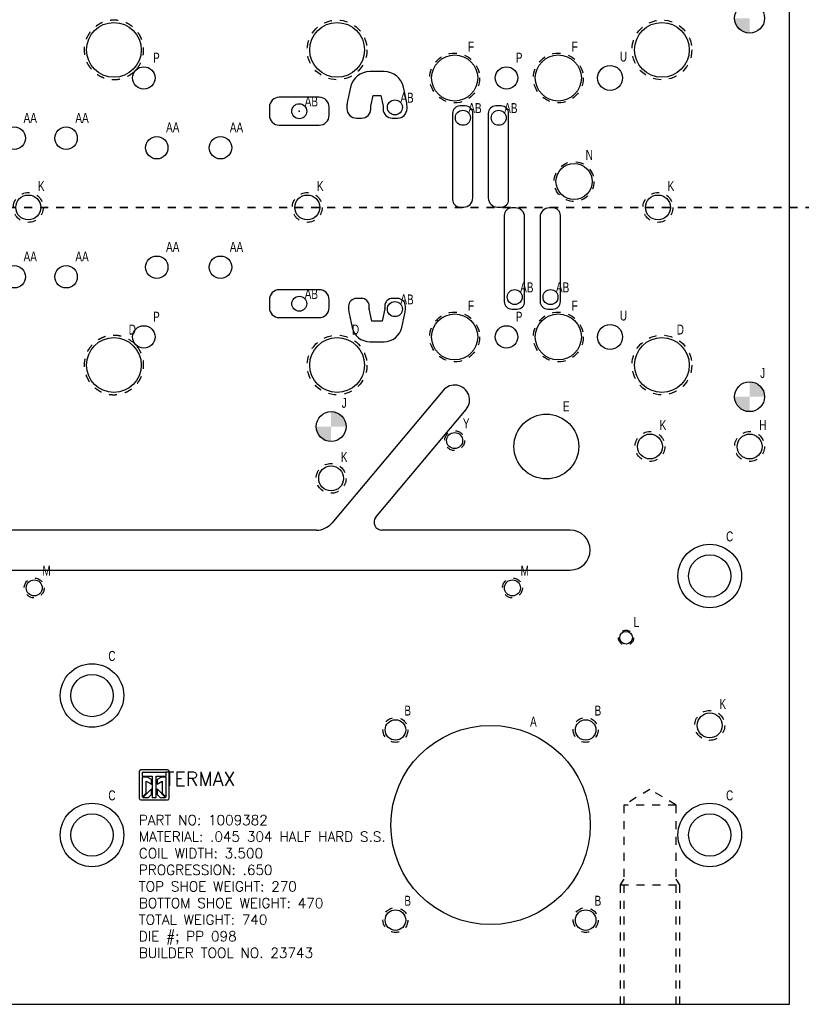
# Model space of a CAD drawing. Header units: inches. Extents: x 1802 to 2468, y -253 to -72.
# Tile 536 of 570: x 2393 to 2403, y -194 to -182. Entities that reach past the tile are written whole.
import ezdxf

# ---------------------------------------------------------------- set-up
doc = ezdxf.new("R2010")
doc.units = ezdxf.units.IN
doc.header["$LTSCALE"] = 0.5
doc.header["$MEASUREMENT"] = 0
doc.linetypes.add('HIDDEN', pattern=[0.225, 0.15, -0.075])
doc.linetypes.add('PHANTOM', pattern=[0.25, 0.125, -0.025, 0.025, -0.025, 0.025, -0.025])
for name, color, linetype in [('SID-M-D', 42, 'Continuous'), ('SID-M-F', 202, 'Continuous'), ('SID-M-H', 4, 'HIDDEN'), ('SID-M-M', 233, 'Continuous'), ('SID-M-S', 105, 'Continuous')]:
    doc.layers.add(name, color=color, linetype=linetype)
doc.styles.add('SLDTEXTSTYLE0', font='TXT', dxfattribs={"width": 0.595745})
doc.styles.add('T', font='romans.shx')

msp = doc.modelspace()

# ---------------------------------------------------------------- hatches: boundary and pattern name
at = {"layer": 'SID-M-F'}
h = msp.add_hatch(color=256, dxfattribs=at)
edge = h.paths.add_edge_path(flags=0)
edge.add_arc((2402.46353, -182.07617), 0.1875, 180, 270)
edge.add_line((2402.46353, -182.26367), (2402.46353, -182.07617))
edge.add_line((2402.46353, -182.07617), (2402.27603, -182.07617))
h = msp.add_hatch(color=256, dxfattribs=at)
edge = h.paths.add_edge_path(flags=0)
edge.add_arc((2402.46353, -186.82617), 0.1875, 0, 90)
edge.add_line((2402.46353, -186.63867), (2402.46353, -186.82617))
edge.add_line((2402.46353, -186.82617), (2402.65103, -186.82617))
h = msp.add_hatch(color=256, dxfattribs=at)
edge = h.paths.add_edge_path(flags=0)
edge.add_arc((2402.46353, -186.82617), 0.1875, 180, 270)
edge.add_line((2402.46353, -187.01367), (2402.46353, -186.82617))
edge.add_line((2402.46353, -186.82617), (2402.27603, -186.82617))
h = msp.add_hatch(color=256, dxfattribs=at)
edge = h.paths.add_edge_path(flags=0)
edge.add_arc((2397.21353, -187.20117), 0.1875, 0, 90)
edge.add_line((2397.21353, -187.01367), (2397.21353, -187.20117))
edge.add_line((2397.21353, -187.20117), (2397.40103, -187.20117))
h = msp.add_hatch(color=256, dxfattribs=at)
edge = h.paths.add_edge_path(flags=0)
edge.add_arc((2397.21353, -187.20117), 0.1875, 180, 270)
edge.add_line((2397.21353, -187.38867), (2397.21353, -187.20117))
edge.add_line((2397.21353, -187.20117), (2397.02603, -187.20117))

# ---------------------------------------------------------------- linework, layer by layer
at = {"color": 7, "linetype": 'PHANTOM', "lineweight": 35}
msp.add_line((2405.06353, -184.45117), (2383.36353, -184.45117), dxfattribs=at)
at = {"layer": 'SID-M-H'}
for p, q in [((2401.21353, -191.75403), (2400.88543, -191.95117)), ((2401.54163, -191.95117), (2401.21353, -191.75403)), ((2401.54163, -191.95117), (2400.88543, -191.95117)), ((2400.88543, -191.95117), (2400.88543, -194.45117)), ((2401.54163, -194.45117), (2401.54163, -191.95117)), ((2400.88543, -192.88082), (2400.83853, -192.95117)), ((2401.58853, -192.95117), (2401.54163, -192.88082)), ((2400.83853, -192.95117), (2400.83853, -194.45117)), ((2400.83853, -192.95117), (2400.84574, -192.95117)), ((2401.58853, -194.45117), (2401.58853, -192.95117))]:
    msp.add_line(p, q, dxfattribs=at)
for centre, radius in [((2397.28853, -182.47367), 0.375), ((2401.36353, -182.47367), 0.375), ((2398.76353, -182.82617), 0.3125), ((2400.06353, -182.82617), 0.3125), ((2400.26103, -184.12617), 0.25), ((2393.41353, -184.45117), 0.1875), ((2396.91353, -184.45117), 0.1875), ((2401.31353, -184.45117), 0.1875), ((2398.76353, -186.07617), 0.3125), ((2400.06353, -186.07617), 0.3125), ((2397.28853, -186.42867), 0.375), ((2401.36353, -186.42867), 0.375), ((2398.76303, -187.37717), 0.125), ((2401.21353, -187.45117), 0.1875), ((2402.46353, -187.45117), 0.1875), ((2397.21353, -187.85117), 0.1875), ((2393.48853, -189.22617), 0.125), ((2399.48853, -189.22617), 0.125), ((2400.91353, -189.85117), 0.095), ((2401.96353, -190.95117), 0.1875), ((2398.02029, -191.00793), 0.15625), ((2400.40677, -191.00793), 0.15625), ((2398.02029, -193.39441), 0.15625), ((2400.40677, -193.39441), 0.15625)]:
    msp.add_circle(centre, radius, dxfattribs=at)
for points, knots in [([(2394.77053, -182.72085), (2394.81293, -182.66179), (2394.84313, -182.59566), (2394.86001, -182.52494), (2394.86292, -182.4523), (2394.85176, -182.38046), (2394.82695, -182.31212), (2394.78942, -182.24986), (2394.74058, -182.19601), (2394.68227, -182.15259), (2394.61667, -182.12124), (2394.54626, -182.10314), (2394.47368, -182.09896), (2394.40165, -182.10887), (2394.3329, -182.13249), (2394.26999, -182.16893), (2394.21529, -182.21683), (2394.17087, -182.27438), (2394.13839, -182.33942), (2394.11906, -182.4095), (2394.11362, -182.482), (2394.12228, -182.55418), (2394.1447, -182.62334), (2394.18004, -182.68688), (2394.22697, -182.74239), (2394.28374, -182.78781), (2394.34821, -182.82142), (2394.41795, -182.84197), (2394.49034, -182.84866), (2394.56266, -182.84127), (2394.6322, -182.82005), (2394.69634, -182.78582), (2394.75267, -182.73986), (2394.73448, -182.75599), (2394.75267, -182.73986)], [0, 0, 0, 0, 0.03125113, 0.0625011, 0.09375106, 0.12500102, 0.15625099, 0.18750095, 0.21875091, 0.25000088, 0.28125084, 0.31250081, 0.34375077, 0.37500073, 0.4062507, 0.43750066, 0.46875062, 0.50000059, 0.53125055, 0.56250051, 0.59375048, 0.62500044, 0.6562504, 0.68750037, 0.71875033, 0.75000029, 0.78125026, 0.81250022, 0.84375018, 0.87500015, 0.90625011, 0.93750007, 0.96875004, 1, 1, 1, 1]), ([(2394.75266, -186.16248), (2394.69634, -186.11651), (2394.6322, -186.08228), (2394.56266, -186.06107), (2394.49034, -186.05367), (2394.41795, -186.06037), (2394.34821, -186.08091), (2394.28374, -186.11452), (2394.22697, -186.15994), (2394.18004, -186.21546), (2394.1447, -186.27899), (2394.12228, -186.34815), (2394.11362, -186.42034), (2394.11906, -186.49283), (2394.13839, -186.56292), (2394.17087, -186.62796), (2394.21529, -186.68551), (2394.26999, -186.73341), (2394.3329, -186.76985), (2394.40165, -186.79347), (2394.47368, -186.80337), (2394.54626, -186.7992), (2394.61667, -186.7811), (2394.68227, -186.74975), (2394.74058, -186.70633), (2394.78942, -186.65248), (2394.82695, -186.59021), (2394.85176, -186.52188), (2394.86292, -186.45004), (2394.86001, -186.37739), (2394.84313, -186.30668), (2394.81293, -186.24055), (2394.77053, -186.18149), (2394.78551, -186.20064), (2394.77053, -186.18149)], [0, 0, 0, 0, 0.03124754, 0.06249762, 0.0937477, 0.12499778, 0.15624786, 0.18749794, 0.21874801, 0.24999809, 0.28124817, 0.31249825, 0.34374833, 0.37499841, 0.40624849, 0.43749857, 0.46874865, 0.49999873, 0.53124881, 0.56249889, 0.59374897, 0.62499905, 0.65624913, 0.68749921, 0.71874929, 0.74999936, 0.78124944, 0.81249952, 0.8437496, 0.87499968, 0.90624976, 0.93749984, 0.96874992, 1, 1, 1, 1]), ([(2400.84572, -192.95117), (2400.86708, -192.95117), (2400.90173, -192.95117), (2400.94837, -192.95117), (2401.00519, -192.95117), (2401.07002, -192.95117), (2401.14037, -192.95117), (2401.21353, -192.95117), (2401.28669, -192.95117), (2401.35704, -192.95117), (2401.42187, -192.95117), (2401.4787, -192.95117), (2401.52533, -192.95117), (2401.55999, -192.95117), (2401.58132, -192.95117), (2401.58853, -192.95117), (2401.58713, -192.95117), (2401.58853, -192.95117)], [0, 0, 0, 0, 0.066671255, 0.133337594, 0.200003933, 0.266670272, 0.333336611, 0.40000295, 0.466669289, 0.533335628, 0.600001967, 0.666668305, 0.733334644, 0.800000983, 0.866667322, 0.933333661, 1, 1, 1, 1])]:
    msp.add_open_spline(points, degree=3, knots=knots, dxfattribs=at)
at = {"layer": 'SID-M-M'}
for centre in [(2398.01353, -183.19567), (2396.81353, -183.24355), (2398.86637, -183.32629), (2399.3157, -183.32629), (2396.81353, -185.65878), (2399.51637, -185.57605), (2399.9657, -185.57605), (2398.01353, -185.72729)]:
    msp.add_circle(centre, 0.094, dxfattribs=at)
msp.add_point((2396.81353, -183.24355), dxfattribs=at)
at = {"layer": 'SID-M-S'}
for p, q in [((2402.96353, -194.45117), (2402.96353, -174.45117)), ((2397.8771, -182.74567), (2397.69996, -182.74567)), ((2397.45645, -182.94189), (2397.41819, -183.11771)), ((2398.15887, -183.11771), (2398.12061, -182.94189)), ((2397.06353, -183.06855), (2396.56353, -183.06855)), ((2397.71137, -183.18133), (2397.74089, -183.04567)), ((2397.74089, -183.04567), (2397.83617, -183.04567)), ((2397.83617, -183.04567), (2397.8657, -183.18133)), ((2396.43853, -183.19355), (2396.43853, -183.29355)), ((2397.18853, -183.29355), (2397.18853, -183.19355)), ((2397.41137, -183.18116), (2397.41137, -183.21067)), ((2397.71137, -183.21567), (2397.71137, -183.18133)), ((2397.8657, -183.18133), (2397.8657, -183.21567)), ((2398.1657, -183.21067), (2398.1657, -183.18116)), ((2398.89637, -183.17629), (2398.83137, -183.17629)), ((2399.3457, -183.17629), (2399.2807, -183.17629)), ((2397.53137, -183.33067), (2397.59637, -183.33067)), ((2397.9807, -183.33067), (2398.0457, -183.33067)), ((2398.73637, -183.27129), (2398.73637, -184.35129)), ((2398.99137, -184.33129), (2398.99137, -183.27129)), ((2399.1857, -183.27129), (2399.1857, -184.33129)), ((2399.4407, -184.35129), (2399.4407, -183.27129)), ((2396.56353, -183.41855), (2397.06353, -183.41855)), ((2398.83137, -184.44629), (2398.87637, -184.44629)), ((2399.3007, -184.44629), (2399.3457, -184.44629)), ((2399.52637, -184.45605), (2399.48137, -184.45605)), ((2399.9957, -184.45605), (2399.9507, -184.45605)), ((2399.38637, -184.55105), (2399.38637, -185.63105)), ((2399.64137, -185.63105), (2399.64137, -184.57105)), ((2399.8357, -184.57105), (2399.8357, -185.63105)), ((2400.0907, -185.63105), (2400.0907, -184.55105)), ((2397.06353, -185.48378), (2396.56353, -185.48378)), ((2397.59637, -185.59229), (2397.53137, -185.59229)), ((2398.0457, -185.59229), (2397.9807, -185.59229)), ((2396.43853, -185.60878), (2396.43853, -185.70878)), ((2397.18853, -185.70878), (2397.18853, -185.60878)), ((2397.432, -185.69166), (2397.432, -185.72117)), ((2397.69074, -185.72117), (2397.69074, -185.68666)), ((2397.88633, -185.68666), (2397.88633, -185.72117)), ((2398.14507, -185.72117), (2398.14507, -185.69166)), ((2396.56353, -185.83378), (2397.06353, -185.83378)), ((2397.43835, -185.78024), (2397.47661, -185.95606)), ((2397.72426, -185.87729), (2397.69117, -185.72522)), ((2397.88589, -185.72522), (2397.8528, -185.87729)), ((2398.10045, -185.95606), (2398.13871, -185.78024)), ((2399.48137, -185.72605), (2399.54637, -185.72605)), ((2399.9307, -185.72605), (2399.9957, -185.72605)), ((2397.8528, -185.87729), (2397.72426, -185.87729)), ((2397.69996, -186.13603), (2397.8771, -186.13603)), ((2398.6194, -186.74665), (2397.22211, -188.41187)), ((2397.77455, -188.33689), (2398.90666, -186.98769)), ((2397.0306, -188.50117), (2387.61353, -188.50117)), ((2400.21353, -188.50117), (2397.85116, -188.50117)), ((2392.9934, -189.00117), (2400.21353, -189.00117)), ((2395.16163, -191.51013), (2394.82663, -191.51013)), ((2394.80663, -191.53013), (2394.80663, -191.86513)), ((2395.14413, -191.54013), (2394.84413, -191.54013)), ((2394.84413, -191.54013), (2394.84413, -191.59013)), ((2394.84413, -191.59013), (2394.96913, -191.59013)), ((2394.90413, -191.60013), (2394.84413, -191.60013)), ((2394.84413, -191.60013), (2394.84413, -191.85029)), ((2394.95913, -191.63188), (2394.90413, -191.60013)), ((2394.95913, -191.68961), (2394.95913, -191.63188)), ((2394.96913, -191.59013), (2394.96913, -191.85513)), ((2395.01913, -191.85513), (2395.01913, -191.59013)), ((2395.01913, -191.59013), (2395.14413, -191.59013)), ((2395.08413, -191.60013), (2395.02913, -191.63188)), ((2395.02913, -191.63188), (2395.02913, -191.68961)), ((2395.14413, -191.60013), (2395.08413, -191.60013)), ((2395.14413, -191.59013), (2395.14413, -191.54013)), ((2395.14413, -191.85029), (2395.14413, -191.60013)), ((2395.18163, -191.86513), (2395.18163, -191.53013)), ((2394.95913, -191.74664), (2394.85065, -191.85513)), ((2394.89413, -191.65209), (2394.95913, -191.68961)), ((2394.89413, -191.80029), (2394.89413, -191.65209)), ((2394.95913, -191.81735), (2394.95913, -191.74664)), ((2395.02913, -191.68961), (2395.09413, -191.65209)), ((2395.13761, -191.85513), (2395.02913, -191.74664)), ((2395.02913, -191.74664), (2395.02913, -191.81735)), ((2395.09413, -191.65209), (2395.09413, -191.80029)), ((2394.82663, -191.88513), (2395.16163, -191.88513)), ((2394.84413, -191.85029), (2394.89413, -191.80029)), ((2394.85065, -191.85513), (2394.92136, -191.85513)), ((2394.92136, -191.85513), (2394.95913, -191.81735)), ((2394.96913, -191.85513), (2395.01913, -191.85513)), ((2395.02913, -191.81735), (2395.0669, -191.85513)), ((2395.0669, -191.85513), (2395.13761, -191.85513)), ((2395.09413, -191.80029), (2395.14413, -191.85029)), ((2385.46353, -194.45117), (2402.96353, -194.45117))]:
    msp.add_line(p, q, dxfattribs=at)
for centre, radius in [((2402.46353, -182.07617), 0.1875), ((2394.48853, -182.47367), 0.34375), ((2397.28853, -182.47367), 0.34375), ((2401.36353, -182.47367), 0.34375), ((2398.76353, -182.82617), 0.28905), ((2400.06353, -182.82617), 0.28905), ((2394.86353, -182.82617), 0.1405), ((2399.41353, -182.82617), 0.1405), ((2400.71353, -182.82617), 0.15625), ((2393.23853, -183.58117), 0.14062), ((2393.88853, -183.58117), 0.14062), ((2395.02603, -183.70117), 0.14062), ((2395.82603, -183.70117), 0.14062), ((2400.26103, -184.12617), 0.22655), ((2393.41353, -184.45117), 0.15625), ((2396.91353, -184.45117), 0.15625), ((2401.31353, -184.45117), 0.15625), ((2395.02603, -185.20117), 0.14062), ((2395.82603, -185.20117), 0.14062), ((2393.23853, -185.32117), 0.14062), ((2393.88853, -185.32117), 0.14062), ((2398.76353, -186.07617), 0.28905), ((2400.06353, -186.07617), 0.28905), ((2394.86353, -186.07617), 0.1405), ((2399.41353, -186.07617), 0.1405), ((2400.71353, -186.07617), 0.15625), ((2394.48853, -186.42867), 0.34375), ((2397.28853, -186.42867), 0.34375), ((2401.36353, -186.42867), 0.34375), ((2402.46353, -186.82617), 0.1875), ((2397.21353, -187.20117), 0.1875), ((2399.91353, -187.45117), 0.40625), ((2398.76303, -187.37717), 0.1005), ((2401.21353, -187.45117), 0.15625), ((2402.46353, -187.45117), 0.15625), ((2397.21353, -187.85117), 0.15625), ((2401.96353, -189.07617), 0.3985), ((2401.96353, -189.07617), 0.2655), ((2393.48853, -189.22617), 0.1005), ((2399.48853, -189.22617), 0.1005), ((2400.91353, -189.85117), 0.0795), ((2394.21353, -190.57617), 0.3985), ((2394.21353, -190.57617), 0.2655), ((2398.02029, -191.00793), 0.1285), ((2400.40677, -191.00793), 0.1285), ((2401.96353, -190.95117), 0.15625), ((2399.21353, -192.20117), 1.25), ((2394.21353, -192.32617), 0.3985), ((2401.96353, -192.32617), 0.3985), ((2394.21353, -192.32617), 0.2655), ((2401.96353, -192.32617), 0.2655), ((2398.02029, -193.39441), 0.1285), ((2400.40677, -193.39441), 0.1285)]:
    msp.add_circle(centre, radius, dxfattribs=at)
for centre, radius, start, end in [((2397.69996, -182.99489), 0.24921, 90, 167.722994), ((2397.8771, -182.99489), 0.24921, 12.277006, 90), ((2396.56353, -183.19355), 0.125, 90, 180), ((2397.06353, -183.19355), 0.125, 0, 90), ((2397.70979, -183.18116), 0.29843, 167.722994, 180), ((2397.86727, -183.18116), 0.29843, 0, 12.277006), ((2397.53137, -183.21067), 0.12, 180, 270), ((2397.59637, -183.21567), 0.115, 270, 0), ((2397.9807, -183.21567), 0.115, 180, 270), ((2398.0457, -183.21067), 0.12, 270, 0), ((2398.83137, -183.27129), 0.095, 90, 180), ((2398.89637, -183.27129), 0.095, 0, 90), ((2399.2807, -183.27129), 0.095, 90, 180), ((2399.3457, -183.27129), 0.095, 0, 90), ((2396.56353, -183.29355), 0.125, 180, 270), ((2397.06353, -183.29355), 0.125, 270, 0), ((2398.83137, -184.35129), 0.095, 180, 270), ((2398.87637, -184.33129), 0.115, 270, 0), ((2399.3007, -184.33129), 0.115, 180, 270), ((2399.3457, -184.35129), 0.095, 270, 0), ((2399.48137, -184.55105), 0.095, 90, 180), ((2399.52637, -184.57105), 0.115, 0, 90), ((2399.9507, -184.57105), 0.115, 90, 180), ((2399.9957, -184.55105), 0.095, 0, 90), ((2396.56353, -185.60878), 0.125, 90, 180), ((2397.06353, -185.60878), 0.125, 0, 90), ((2397.53137, -185.69166), 0.09937, 90, 180), ((2397.59637, -185.68666), 0.09437, 0, 90), ((2397.9807, -185.68666), 0.09437, 90, 180), ((2398.0457, -185.69166), 0.09937, 0, 90), ((2396.56353, -185.70878), 0.125, 180, 270), ((2397.06353, -185.70878), 0.125, 270, 0), ((2399.48137, -185.63105), 0.095, 180, 270), ((2399.54637, -185.63105), 0.095, 270, 0), ((2399.9307, -185.63105), 0.095, 180, 270), ((2399.9957, -185.63105), 0.095, 270, 0), ((2397.70979, -185.72117), 0.2778, 180, 192.277006), ((2397.70979, -185.72117), 0.01906, 180, 192.277006), ((2397.86727, -185.72117), 0.01906, 347.722994, 0), ((2397.86727, -185.72117), 0.2778, 347.722994, 0), ((2397.69996, -185.90745), 0.22858, 192.277006, 270), ((2397.8771, -185.90745), 0.22858, 270, 347.722994), ((2398.76303, -186.86717), 0.1875, 320, 140), ((2397.0306, -188.25117), 0.25, 270, 320), ((2397.85116, -188.40117), 0.1, 140, 270), ((2400.21353, -188.75117), 0.25, 270, 90), ((2394.82663, -191.53013), 0.02, 90, 180), ((2395.16163, -191.53013), 0.02, 0, 90), ((2394.82663, -191.86513), 0.02, 180, 270), ((2395.16163, -191.86513), 0.02, 270, 0)]:
    msp.add_arc(centre, radius, start, end, dxfattribs=at)

# ---------------------------------------------------------------- texts
at = {"layer": 'SID-M-D', "style": 'SLDTEXTSTYLE0', "width": 0.75}
for s, p in [('F', (2398.9308, -182.49485)), ('F', (2400.2308, -182.49485)), ('U', (2400.83537, -182.61964)), ('P', (2394.97999, -182.63444)), ('P', (2399.52999, -182.63444)), ('AB', (2396.88193, -183.18385)), ('AB', (2398.08193, -183.13597)), ('AB', (2398.93477, -183.26658)), ('AB', (2399.3841, -183.26658)), ('AA', (2393.35503, -183.38932)), ('AA', (2394.00503, -183.38932)), ('AA', (2395.14253, -183.50932)), ('AA', (2395.94253, -183.50932)), ('N', (2400.40692, -183.85358)), ('K', (2393.53537, -184.24464)), ('K', (2397.03537, -184.24464)), ('K', (2401.43537, -184.24464)), ('AA', (2395.14253, -185.00932)), ('AA', (2395.94253, -185.00932)), ('AA', (2393.35503, -185.12932)), ('AA', (2394.00503, -185.12932)), ('AB', (2399.58477, -185.51635)), ('AB', (2400.0341, -185.51635)), ('AB', (2396.88193, -185.59908)), ('AB', (2398.08193, -185.66759)), ('F', (2398.9308, -185.74485)), ('F', (2400.2308, -185.74485)), ('P', (2394.97999, -185.88444)), ('P', (2399.52999, -185.88444)), ('U', (2400.83537, -185.86964)), ('D', (2394.6745, -186.04595)), ('D', (2397.4745, -186.04595)), ('D', (2401.5495, -186.04595)), ('J', (2402.59606, -186.59027)), ('J', (2397.34606, -186.96527)), ('E', (2400.12088, -187.00972)), ('Y', (2398.86581, -187.22303)), ('K', (2401.33537, -187.24464)), ('H', (2402.58537, -187.24464)), ('K', (2397.33537, -187.64464)), ('C', (2402.16823, -188.642)), ('M', (2393.59131, -189.07203)), ('M', (2399.59131, -189.07203)), ('L', (2401.00912, -189.71676)), ('C', (2394.41823, -190.142)), ('K', (2402.08537, -190.74464)), ('B', (2398.13264, -190.82747)), ('B', (2400.51913, -190.82747)), ('A', (2399.70946, -190.96685)), ('C', (2394.41823, -191.892)), ('C', (2402.16823, -191.892)), ('B', (2398.13264, -193.21396)), ('B', (2400.51913, -193.21396))]:
    msp.add_text(s, height=0.125, dxfattribs=at).set_placement(p)
at = {"layer": 'SID-M-S', "insert": (2394.80109, -191.5344), "char_height": 0.15, "width": 3.2962175, "attachment_point": 1, "style": 'T'}
msp.add_mtext('{  \\H1.16667x; TERMAX\\H0.857143x;\\P\\P\\H0.833333x;PART NO: 1009382\\PMATERIAL: .045 304 HALF HARD S.S.\\PCOIL WIDTH: 3.500\\PPROGRESSION: .650\\PTOP SHOE WEIGHT: 270\\PBOTTOM SHOE WEIGHT: 470\\PTOTAL WEIGHT: 740\\PDIE #; PP 098\\PBUILDER TOOL NO. 23743}', dxfattribs=at)

doc.saveas('drawing.dxf')
